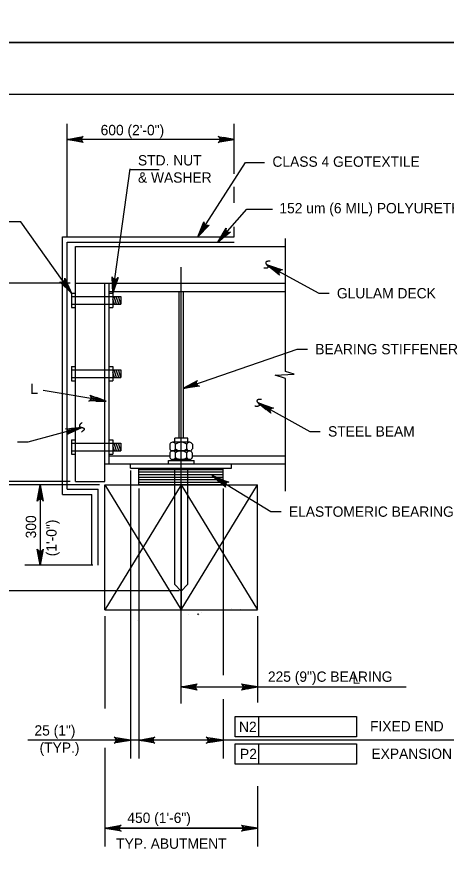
# Model space of a CAD drawing. Extents: x 638175 to 640495, y 294277 to 298435.
# Drawn here: x 639451.7 to 639576.6, y 297011.5 to 297255 of the extents above; entities that cross this region are included whole.
import ezdxf

# ---------------------------------------------------------------- set-up
doc = ezdxf.new("R2010")
doc.units = 0
for name, color, linetype in [('2', 7, 'Continuous'), ('3', 7, 'Continuous'), ('4', 7, 'Continuous'), ('5', 7, 'Continuous'), ('PLT-BNDY', 7, 'Continuous')]:
    doc.layers.add(name, color=color, linetype=linetype)

# ---------------------------------------------------------------- blocks, each defined once
blk = doc.blocks.new('25S')
at = {"layer": '4'}
blk.add_open_spline([(-1.68325, 0.611625), (-0.867125, -1.69875), (0.901125, 1.69875), (1.58125, -0.611625)], degree=2, dxfattribs=at)

msp = doc.modelspace()

# ---------------------------------------------------------------- linework, layer by layer
at = {"layer": '2'}
msp.add_line((639316.46, 297232.46), (640102.46, 297232.46), dxfattribs=at)
at = {"layer": '3'}
for p, q in [((639466.43, 297190.99), (639466.43, 297223.82)), ((639514.95, 297209.35), (639514.95, 297223.82)), ((639514.95, 297219.32), (639466.43, 297219.32)), ((639518.2, 297212.58), (639523.72, 297212.58)), ((639484.7, 297210.6), (639493.11, 297210.6)), ((639514.95, 297200.87), (639514.95, 297205.52)), ((639518.58, 297199.02), (639526.07, 297199.02)), ((639452.93, 297195.36), (639331.55, 297195.36)), ((639514.95, 297190.99), (639514.95, 297193.91)), ((639529.85, 297151.9), (639529.89, 297190.53)), ((639524.45, 297182.85), (639539.53, 297174.6)), ((639467.22, 297177.48), (639395.13, 297177.48)), ((639539.53, 297174.6), (639542.53, 297174.6)), ((639500.13, 297146.93), (639533.26, 297158.35)), ((639533.26, 297158.35), (639536.26, 297158.35)), ((639526.84, 297150.74), (639532.36, 297151.05)), ((639532.36, 297151.05), (639529.85, 297151.9)), ((639529.85, 297149.86), (639526.84, 297150.74)), ((639529.89, 297117.06), (639529.85, 297149.86)), ((639477.39, 297143.33), (639459.46, 297146.29)), ((639521.87, 297142.71), (639536.96, 297134.46)), ((639470.68, 297135.6), (639455, 297131.32)), ((639536.96, 297134.46), (639539.96, 297134.46)), ((639455, 297131.32), (639452, 297131.32)), ((639484.77, 297123.1), (639484.77, 297039.4)), ((639467.22, 297119.86), (639395.13, 297119.86)), ((639508.94, 297121.38), (639525.58, 297111.13)), ((639475.83, 297118.87), (639395.13, 297118.87)), ((639467.22, 297118.87), (639424.3, 297118.87)), ((639461.93, 297118.87), (639454.08, 297118.87)), ((639459.15, 297118.87), (639454.08, 297118.87)), ((639458.58, 297118.87), (639458.58, 297095.56)), ((639487.23, 297117.88), (639487.23, 297039.4)), ((639511.7, 297117.88), (639511.7, 297063.57)), ((639458.58, 297115.87), (639458.58, 297098.56)), ((639525.58, 297111.13), (639528.58, 297111.13)), ((639473.83, 297095.56), (639454.08, 297095.56)), ((639459.15, 297095.56), (639454.08, 297095.56)), ((639498.91, 297088.06), (639424.3, 297088.06)), ((639477.39, 297080.74), (639477.39, 297053.94)), ((639521.69, 297080.74), (639521.69, 297056.81)), ((639499.54, 297061.72), (639499.54, 297064.66)), ((639499.54, 297060.16), (639528.77, 297060.16)), ((639502.54, 297060.16), (639518.69, 297060.16)), ((639521.69, 297058.59), (639521.69, 297055.66)), ((639528.77, 297060.16), (639564.9, 297060.16)), ((639511.7, 297056.64), (639511.7, 297039.4)), ((639515.17, 297051.55), (639550.47, 297051.55)), ((639515.17, 297045.64), (639515.17, 297051.55)), ((639522.06, 297045.64), (639522.06, 297051.55)), ((639550.47, 297051.55), (639550.47, 297045.64)), ((639587.69, 297044.71), (639454.93, 297044.71)), ((639550.47, 297045.64), (639515.17, 297045.64)), ((639477.39, 297042.47), (639477.39, 297013.78)), ((639515.17, 297043.67), (639550.47, 297043.67)), ((639515.17, 297037.76), (639515.17, 297043.67)), ((639522.06, 297037.76), (639522.06, 297043.67)), ((639550.47, 297043.67), (639550.47, 297037.76)), ((639550.47, 297037.76), (639515.17, 297037.76)), ((639521.69, 297031.3), (639521.69, 297013.78)), ((639477.39, 297025.38), (639477.39, 297014.6)), ((639521.69, 297020.99), (639521.69, 297014.6)), ((639521.69, 297019.1), (639477.39, 297019.1)), ((639480.39, 297019.1), (639518.69, 297019.1))]:
    msp.add_line(p, q, dxfattribs=at)
for points in [[(639466.43, 297219.32), (639471.09, 297220.19), (639470.73, 297219.95), (639470.55, 297219.63), (639470.49, 297219.32), (639470.55, 297219.01), (639470.73, 297218.7), (639471.09, 297218.45), (639466.43, 297219.32), (639470.73, 297218.7), (639470.55, 297219.01), (639466.43, 297219.32), (639470.49, 297219.32), (639470.55, 297219.63), (639466.43, 297219.32), (639470.73, 297219.95)], [(639514.95, 297219.32), (639510.29, 297218.45), (639510.65, 297218.7), (639510.84, 297219.01), (639510.89, 297219.32), (639510.84, 297219.63), (639510.65, 297219.95), (639510.29, 297220.19), (639514.95, 297219.32), (639510.65, 297219.95), (639510.84, 297219.63), (639514.95, 297219.32), (639510.89, 297219.32), (639510.84, 297219.01), (639514.95, 297219.32), (639510.65, 297218.7)], [(639504.39, 297190.98), (639518.2, 297212.58)], [(639479.67, 297174.64), (639484.72, 297210.73)], [(639510.16, 297189.43), (639518.58, 297199.02)], [(639467.69, 297174.64), (639452.93, 297195.36)], [(639504.39, 297190.98), (639506.16, 297195.37), (639506.18, 297194.94), (639506.34, 297194.61), (639506.58, 297194.4), (639506.87, 297194.28), (639507.23, 297194.26), (639507.63, 297194.43), (639504.39, 297190.98), (639507.23, 297194.26), (639506.87, 297194.28), (639504.39, 297190.98), (639506.58, 297194.4), (639506.34, 297194.61), (639504.39, 297190.98), (639506.18, 297194.94)], [(639510.16, 297189.43), (639512.57, 297193.51), (639512.52, 297193.07), (639512.64, 297192.73), (639512.84, 297192.48), (639513.11, 297192.32), (639513.46, 297192.25), (639513.89, 297192.35), (639510.16, 297189.43), (639513.46, 297192.25), (639513.11, 297192.32), (639510.16, 297189.43), (639512.84, 297192.48), (639512.64, 297192.73), (639510.16, 297189.43), (639512.52, 297193.07)], [(639524.45, 297182.85), (639528.96, 297181.38), (639528.52, 297181.33), (639528.21, 297181.15), (639528.01, 297180.9), (639527.91, 297180.6), (639527.92, 297180.24), (639528.12, 297179.85), (639524.45, 297182.85), (639527.92, 297180.24), (639527.91, 297180.6), (639524.45, 297182.85), (639528.01, 297180.9), (639528.21, 297181.15), (639524.45, 297182.85), (639528.52, 297181.33)], [(639467.69, 297174.64), (639464.27, 297177.92), (639464.68, 297177.78), (639465.05, 297177.81), (639465.33, 297177.94), (639465.55, 297178.17), (639465.7, 297178.5), (639465.7, 297178.94), (639467.69, 297174.64), (639465.7, 297178.5), (639465.55, 297178.17), (639467.69, 297174.64), (639465.33, 297177.94), (639465.05, 297177.81), (639467.69, 297174.64), (639464.68, 297177.78)], [(639479.67, 297174.64), (639479.45, 297179.37), (639479.64, 297178.98), (639479.93, 297178.75), (639480.23, 297178.66), (639480.55, 297178.67), (639480.88, 297178.81), (639481.18, 297179.13), (639479.67, 297174.64), (639480.88, 297178.81), (639480.55, 297178.67), (639479.67, 297174.64), (639480.23, 297178.66), (639479.93, 297178.75), (639479.67, 297174.64), (639479.64, 297178.98)], [(639500.13, 297146.93), (639504.25, 297149.28), (639503.99, 297148.92), (639503.92, 297148.57), (639503.97, 297148.26), (639504.13, 297147.98), (639504.4, 297147.74), (639504.82, 297147.62), (639500.13, 297146.93), (639504.4, 297147.74), (639504.13, 297147.98), (639500.13, 297146.93), (639503.97, 297148.26), (639503.92, 297148.57), (639500.13, 297146.93), (639503.99, 297148.92)], [(639477.39, 297143.33), (639472.65, 297143.23), (639473.05, 297143.42), (639473.28, 297143.7), (639473.39, 297144), (639473.38, 297144.31), (639473.25, 297144.65), (639472.94, 297144.95), (639477.39, 297143.33), (639473.25, 297144.65), (639473.38, 297144.31), (639477.39, 297143.33), (639473.39, 297144), (639473.28, 297143.7), (639477.39, 297143.33), (639473.05, 297143.42)], [(639521.87, 297142.71), (639526.38, 297141.24), (639525.95, 297141.19), (639525.63, 297141.01), (639525.44, 297140.76), (639525.33, 297140.46), (639525.35, 297140.1), (639525.54, 297139.71), (639521.87, 297142.71), (639525.35, 297140.1), (639525.33, 297140.46), (639521.87, 297142.71), (639525.44, 297140.76), (639525.63, 297141.01), (639521.87, 297142.71), (639525.95, 297141.19)], [(639470.68, 297135.6), (639466.41, 297133.53), (639466.69, 297133.87), (639466.79, 297134.22), (639466.76, 297134.53), (639466.63, 297134.82), (639466.37, 297135.07), (639465.95, 297135.22), (639470.68, 297135.6), (639466.37, 297135.07), (639466.63, 297134.82), (639470.68, 297135.6), (639466.76, 297134.53), (639466.79, 297134.22), (639470.68, 297135.6), (639466.69, 297133.87)], [(639508.94, 297121.38), (639513.37, 297119.68), (639512.93, 297119.66), (639512.61, 297119.49), (639512.4, 297119.25), (639512.28, 297118.96), (639512.28, 297118.59), (639512.45, 297118.19), (639508.94, 297121.38), (639512.28, 297118.59), (639512.28, 297118.96), (639508.94, 297121.38), (639512.4, 297119.25), (639512.61, 297119.49), (639508.94, 297121.38), (639512.93, 297119.66)], [(639458.58, 297118.87), (639459.45, 297114.21), (639459.2, 297114.57), (639458.89, 297114.76), (639458.58, 297114.81), (639458.26, 297114.76), (639457.95, 297114.57), (639457.7, 297114.21), (639458.58, 297118.87), (639457.95, 297114.57), (639458.26, 297114.76), (639458.58, 297118.87), (639458.58, 297114.81), (639458.89, 297114.76), (639458.58, 297118.87), (639459.2, 297114.57)], [(639458.58, 297095.56), (639457.7, 297100.22), (639457.95, 297099.86), (639458.26, 297099.67), (639458.58, 297099.62), (639458.89, 297099.67), (639459.2, 297099.86), (639459.45, 297100.22), (639458.58, 297095.56), (639459.2, 297099.86), (639458.89, 297099.67), (639458.58, 297095.56), (639458.58, 297099.62), (639458.26, 297099.67), (639458.58, 297095.56), (639457.95, 297099.86)], [(639499.54, 297060.16), (639504.2, 297061.03), (639503.84, 297060.78), (639503.66, 297060.47), (639503.6, 297060.16), (639503.66, 297059.84), (639503.84, 297059.53), (639504.2, 297059.28), (639499.54, 297060.16), (639503.84, 297059.53), (639503.66, 297059.84), (639499.54, 297060.16), (639503.6, 297060.16), (639503.66, 297060.47), (639499.54, 297060.16), (639503.84, 297060.78)], [(639521.69, 297060.16), (639517.03, 297059.28), (639517.39, 297059.53), (639517.57, 297059.84), (639517.63, 297060.16), (639517.57, 297060.47), (639517.39, 297060.78), (639517.03, 297061.03), (639521.69, 297060.16), (639517.39, 297060.78), (639517.57, 297060.47), (639521.69, 297060.16), (639517.63, 297060.16), (639517.57, 297059.84), (639521.69, 297060.16), (639517.39, 297059.53)], [(639484.71, 297044.7), (639480.04, 297043.83), (639480.4, 297044.08), (639480.59, 297044.39), (639480.64, 297044.7), (639480.59, 297045.02), (639480.4, 297045.33), (639480.04, 297045.58), (639484.71, 297044.7), (639480.4, 297045.33), (639480.59, 297045.02), (639484.71, 297044.7), (639480.64, 297044.7), (639480.59, 297044.39), (639484.71, 297044.7), (639480.4, 297044.08)], [(639487.23, 297044.71), (639491.89, 297045.59), (639491.53, 297045.34), (639491.35, 297045.03), (639491.29, 297044.71), (639491.35, 297044.4), (639491.53, 297044.09), (639491.89, 297043.84), (639487.23, 297044.71), (639491.53, 297044.09), (639491.35, 297044.4), (639487.23, 297044.71), (639491.29, 297044.71), (639491.35, 297045.03), (639487.23, 297044.71), (639491.53, 297045.34)], [(639511.49, 297044.68), (639506.83, 297043.81), (639507.18, 297044.05), (639507.37, 297044.37), (639507.42, 297044.68), (639507.37, 297044.99), (639507.18, 297045.3), (639506.83, 297045.55), (639511.49, 297044.68), (639507.18, 297045.3), (639507.37, 297044.99), (639511.49, 297044.68), (639507.42, 297044.68), (639507.37, 297044.37), (639511.49, 297044.68), (639507.18, 297044.05)]]:
    msp.add_lwpolyline(points, dxfattribs=at)
for points in [[(639469.43, 297219.82), (639469.43, 297218.82), (639466.43, 297219.32)], [(639511.95, 297219.82), (639511.95, 297218.82), (639514.95, 297219.32)], [(639504.39, 297190.98), (639506.21, 297193.37), (639505.79, 297193.64)], [(639510.16, 297189.43), (639512.32, 297191.52), (639511.95, 297191.85)], [(639526.84, 297180.97), (639527.32, 297181.85), (639524.45, 297182.85)], [(639467.69, 297174.64), (639466.15, 297177.22), (639465.74, 297176.93)], [(639479.67, 297174.64), (639480.33, 297177.57), (639479.84, 297177.64)], [(639503.25, 297147.48), (639502.92, 297148.42), (639500.25, 297146.97)], [(639474.89, 297144.25), (639474.73, 297143.27), (639477.77, 297143.27)], [(639524.27, 297140.83), (639524.75, 297141.7), (639521.88, 297142.71)], [(639467.63, 297135.29), (639467.89, 297134.32), (639470.65, 297135.59)], [(639510.79, 297119.65), (639511.32, 297120.5), (639508.5, 297121.65)], [(639458.08, 297115.87), (639459.08, 297115.87), (639458.58, 297118.87)], [(639458.08, 297098.56), (639459.08, 297098.56), (639458.58, 297095.56)], [(639502.54, 297060.66), (639502.54, 297059.66), (639499.54, 297060.16)], [(639518.69, 297060.66), (639518.69, 297059.66), (639521.69, 297060.16)], [(639481.23, 297045.3), (639481.23, 297044.12), (639484.77, 297044.71)], [(639490.78, 297045.3), (639490.78, 297044.12), (639487.23, 297044.71)], [(639508.15, 297045.3), (639508.15, 297044.12), (639511.7, 297044.71)], [(639480.39, 297019.6), (639480.39, 297018.6), (639477.39, 297019.1)], [(639518.69, 297019.6), (639518.69, 297018.6), (639521.69, 297019.1)]]:
    msp.add_lwpolyline(points, close=True, dxfattribs=at)
at = {"layer": '4'}
for p, q in [((639467.69, 297174.64), (639468.78, 297174.64)), ((639467.69, 297174.64), (639467.69, 297170.47)), ((639467.69, 297173.65), (639478.58, 297173.65)), ((639478.58, 297174.64), (639479.67, 297174.64)), ((639478.58, 297173.65), (639481.99, 297173.65)), ((639479.67, 297174.64), (639479.67, 297170.47)), ((639480.13, 297171.46), (639479.67, 297172.9)), ((639480.75, 297171.46), (639480.05, 297173.65)), ((639481.37, 297171.46), (639480.67, 297173.65)), ((639481.99, 297171.46), (639481.29, 297173.65)), ((639481.99, 297173.65), (639481.99, 297171.46)), ((639500.13, 297175.13), (639500.13, 297132.43)), ((639467.69, 297171.46), (639478.58, 297171.46)), ((639467.69, 297170.47), (639468.78, 297170.47)), ((639478.58, 297171.46), (639481.99, 297171.46)), ((639478.58, 297170.47), (639479.67, 297170.47)), ((639467.69, 297153.31), (639467.69, 297149.15)), ((639467.69, 297153.31), (639468.78, 297153.31)), ((639467.69, 297152.32), (639478.58, 297152.32)), ((639478.58, 297153.31), (639479.67, 297153.31)), ((639478.58, 297152.32), (639481.99, 297152.32)), ((639479.67, 297153.31), (639479.67, 297149.15)), ((639480.13, 297150.13), (639479.67, 297151.57)), ((639480.75, 297150.13), (639480.05, 297152.32)), ((639481.37, 297150.13), (639480.67, 297152.32)), ((639481.99, 297150.13), (639481.29, 297152.32)), ((639481.99, 297152.32), (639481.99, 297150.13)), ((639467.69, 297150.13), (639478.58, 297150.13)), ((639467.69, 297149.15), (639468.78, 297149.15)), ((639478.58, 297150.13), (639481.99, 297150.13)), ((639478.58, 297149.15), (639479.67, 297149.15)), ((639467.69, 297131.98), (639468.78, 297131.98)), ((639467.69, 297131.98), (639467.69, 297127.82)), ((639478.58, 297131.98), (639479.67, 297131.98)), ((639479.67, 297131.98), (639479.67, 297127.82)), ((639467.69, 297130.99), (639478.58, 297130.99)), ((639478.58, 297130.99), (639481.99, 297130.99)), ((639480.13, 297128.8), (639479.67, 297130.25)), ((639480.75, 297128.8), (639480.05, 297130.99)), ((639481.37, 297128.8), (639480.67, 297130.99)), ((639481.99, 297128.8), (639481.29, 297130.99)), ((639481.99, 297130.99), (639481.99, 297128.8)), ((639467.69, 297128.8), (639478.58, 297128.8)), ((639467.69, 297127.82), (639468.78, 297127.82)), ((639478.58, 297128.8), (639481.99, 297128.8)), ((639478.58, 297127.82), (639479.67, 297127.82)), ((639514.05, 297083), (639514.05, 297083)), ((639521.65, 297083.41), (639521.65, 297083.41)), ((639501.64, 297081.37), (639501.64, 297081.37)), ((639504.34, 297081.16), (639504.58, 297081.45)), ((639504.63, 297081.19), (639504.59, 297081.45)), ((639505.37, 297081.86), (639505.37, 297081.86)), ((639516.68, 297082.77), (639516.68, 297082.77)), ((639486.77, 297079.41), (639486.77, 297079.41))]:
    msp.add_line(p, q, dxfattribs=at)
for points in [[(639477.39, 297019.1), (639482.06, 297019.97), (639481.7, 297019.72), (639481.51, 297019.41), (639481.46, 297019.1), (639481.51, 297018.78), (639481.7, 297018.47), (639482.06, 297018.22), (639477.39, 297019.1), (639481.7, 297018.47), (639481.51, 297018.78), (639477.39, 297019.1), (639481.46, 297019.1), (639481.51, 297019.41), (639477.39, 297019.1), (639481.7, 297019.72)], [(639521.69, 297019.1), (639517.03, 297018.22), (639517.39, 297018.47), (639517.57, 297018.78), (639517.63, 297019.1), (639517.57, 297019.41), (639517.39, 297019.72), (639517.03, 297019.97), (639521.69, 297019.1), (639517.39, 297019.72), (639517.57, 297019.41), (639521.69, 297019.1), (639517.63, 297019.1), (639517.57, 297018.78), (639521.69, 297019.1), (639517.39, 297018.47)]]:
    msp.add_lwpolyline(points, dxfattribs=at)
at = {"layer": '5'}
for p, q in [((639465.04, 297190.98), (639514.95, 297190.98)), ((639465.04, 297116.12), (639465.04, 297190.98)), ((639466.43, 297189.43), (639514.95, 297189.43)), ((639466.43, 297117.67), (639466.43, 297189.43)), ((639468.78, 297119.86), (639468.78, 297188.15)), ((639468.78, 297188.15), (639529.88, 297188.15)), ((639499.54, 297055.36), (639499.54, 297182.14)), ((639468.78, 297177.48), (639529.88, 297177.48)), ((639477.39, 297119.86), (639477.39, 297177.48)), ((639478.58, 297124.98), (639478.58, 297177.48)), ((639478.58, 297175.13), (639529.88, 297175.13)), ((639498.95, 297132.43), (639498.95, 297175.13)), ((639497.67, 297131.28), (639497.67, 297132.44)), ((639501.42, 297132.43), (639497.67, 297132.44)), ((639501.42, 297131.27), (639501.42, 297132.43)), ((639496.21, 297130.7), (639496.2, 297129.36)), ((639502.01, 297131.27), (639497.03, 297131.28)), ((639497.9, 297129.36), (639497.91, 297130.7)), ((639501.18, 297129.35), (639501.19, 297130.69)), ((639502.77, 297130.69), (639502.77, 297129.35)), ((639478.58, 297127.32), (639496.2, 297127.32)), ((639496.2, 297128.2), (639496.2, 297126.86)), ((639502, 297128.77), (639497.02, 297128.78)), ((639497.9, 297126.86), (639497.9, 297128.2)), ((639501.18, 297126.85), (639501.18, 297128.19)), ((639502.76, 297128.19), (639502.76, 297126.85)), ((639502.76, 297127.32), (639529.88, 297127.32)), ((639477.39, 297124.98), (639529.88, 297124.98)), ((639484.77, 297123.8), (639484.77, 297124.98)), ((639495.8, 297125.96), (639503.28, 297125.96)), ((639495.8, 297124.98), (639495.8, 297125.96)), ((639502, 297126.27), (639497.02, 297126.28)), ((639497.67, 297125.96), (639497.67, 297126.28)), ((639501.42, 297125.96), (639501.42, 297126.27)), ((639503.28, 297124.98), (639503.28, 297125.96)), ((639514.16, 297123.8), (639514.16, 297124.98)), ((639484.77, 297123.8), (639514.16, 297123.8)), ((639487.23, 297118.87), (639487.23, 297123.8)), ((639487.23, 297123.4), (639497.67, 297123.4)), ((639487.23, 297122.66), (639497.67, 297122.66)), ((639487.23, 297121.92), (639497.67, 297121.92)), ((639497.67, 297118.87), (639497.67, 297123.8)), ((639497.67, 297123.4), (639499.54, 297123.4)), ((639497.67, 297122.66), (639499.54, 297122.66)), ((639497.67, 297121.92), (639499.54, 297121.92)), ((639499.54, 297123.4), (639501.42, 297123.4)), ((639499.54, 297122.66), (639501.42, 297122.66)), ((639499.54, 297121.92), (639501.42, 297121.92)), ((639501.42, 297118.87), (639501.42, 297123.8)), ((639501.42, 297123.4), (639511.7, 297123.4)), ((639501.42, 297122.66), (639511.7, 297122.66)), ((639501.42, 297121.92), (639511.7, 297121.92)), ((639511.7, 297118.87), (639511.7, 297123.8)), ((639468.78, 297119.86), (639477.39, 297119.86)), ((639487.23, 297121.18), (639497.67, 297121.18)), ((639487.23, 297120.45), (639497.67, 297120.45)), ((639487.23, 297119.71), (639497.67, 297119.71)), ((639497.67, 297121.18), (639499.54, 297121.18)), ((639497.67, 297120.45), (639499.54, 297120.45)), ((639497.67, 297119.71), (639499.54, 297119.71)), ((639499.54, 297121.18), (639501.42, 297121.18)), ((639499.54, 297120.45), (639501.42, 297120.45)), ((639499.54, 297119.71), (639501.42, 297119.71)), ((639501.42, 297121.18), (639511.7, 297121.18)), ((639501.42, 297120.45), (639511.7, 297120.45)), ((639501.42, 297119.71), (639511.7, 297119.71)), ((639466.43, 297117.67), (639475.39, 297117.67)), ((639475.39, 297095.56), (639475.39, 297117.67)), ((639477.39, 297082.58), (639477.39, 297118.87)), ((639477.39, 297118.87), (639521.69, 297118.87)), ((639499.54, 297118.87), (639477.39, 297082.58)), ((639477.39, 297118.87), (639499.54, 297082.58)), ((639487.23, 297118.97), (639497.67, 297118.97)), ((639497.67, 297118.97), (639499.54, 297118.97)), ((639497.67, 297089.92), (639497.67, 297118.87)), ((639499.54, 297118.97), (639501.42, 297118.97)), ((639499.54, 297082.58), (639521.69, 297118.87)), ((639499.54, 297118.87), (639521.69, 297082.58)), ((639499.54, 297118.87), (639499.54, 297082.58)), ((639501.42, 297118.97), (639511.7, 297118.97)), ((639501.42, 297089.9), (639501.42, 297118.87)), ((639521.69, 297082.84), (639521.69, 297118.87)), ((639465.04, 297116.12), (639473.53, 297116.12)), ((639473.53, 297095.56), (639473.53, 297116.12)), ((639499.55, 297088.04), (639497.66, 297089.92)), ((639499.55, 297088.04), (639501.41, 297089.9)), ((639477.39, 297082.58), (639521.69, 297082.58))]:
    msp.add_line(p, q, dxfattribs=at)
for centre, radius, start, end in [((639497.05, 297129.69), 0.912, 201.1685, 271.7086), ((639497.05, 297130.37), 0.912, 88.0545, 158.5946), ((639497.05, 297130.37), 0.912, 21.1685, 88.0545), ((639497.05, 297129.69), 0.912, 271.7086, 338.5946), ((639499.54, 297128.67), 2.61, 50.9315, 128.8315), ((639499.55, 297131.39), 2.61, 230.9315, 308.8315), ((639501.97, 297129.6), 0.829, 197.3333, 342.4297), ((639501.98, 297130.44), 0.829, 17.3333, 162.4297), ((639497.05, 297127.87), 0.912, 88.0545, 158.5946), ((639497.05, 297127.19), 0.912, 201.1685, 271.7086), ((639497.05, 297127.19), 0.912, 271.7086, 338.5946), ((639497.05, 297127.87), 0.912, 21.1685, 88.0545), ((639499.54, 297126.17), 2.61, 50.9315, 128.8315), ((639499.54, 297128.89), 2.61, 230.9315, 308.8315), ((639501.97, 297127.94), 0.829, 17.3333, 162.4297), ((639501.97, 297127.1), 0.829, 197.3333, 342.4297)]:
    msp.add_arc(centre, radius, start, end, dxfattribs=at)
at = {"layer": 'PLT-BNDY'}
for points in [[(639276.46, 297841.46), (640117.46, 297841.46), (640117.46, 297247.46), (639276.46, 297247.46)], [(639276.46, 297247.46), (640117.46, 297247.46), (640117.46, 296653.46), (639276.46, 296653.46)]]:
    msp.add_lwpolyline(points, close=True, dxfattribs=at)

# ---------------------------------------------------------------- block references
at = {"layer": '4', "yscale": 0.7874015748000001}
for p, xscale, rotation in [((639524.45, 297182.85), 0.7874015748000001, -112.31681079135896), ((639521.88, 297142.71), 0.7874015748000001, -112.31681079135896), ((639470.65, 297135.59), 0.7874015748, -74.14105771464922)]:
    msp.add_blockref('25S', p, dxfattribs=dict(at, xscale=xscale, rotation=rotation))

# ---------------------------------------------------------------- texts
at = {"layer": '3'}
for s, p in [('600 (2\'-0")', (639476.12, 297220.52)), ('STD. NUT', (639486.97, 297211.73)), ('CLASS 4 GEOTEXTILE', (639526.05, 297211.35)), ('& WASHER', (639486.97, 297206.73)), ('152 um (6 MIL) POLYURETHANE', (639528.07, 297197.83)), ('GLULAM DECK', (639544.78, 297173.1)), ('BEARING STIFFENER', (639538.51, 297156.85)), ('L', (639455.69, 297145.34)), ('STEEL BEAM', (639542.21, 297132.95)), ('ELASTOMERIC BEARING PAD', (639530.83, 297109.63)), ('225 (9")C BEARING', (639524.73, 297061.67)), ('L', (639549.28, 297061.08)), ('25 (1")', (639456.89, 297046.04)), ('N2', (639516.34, 297047.07)), ('FIXED END', (639554.41, 297047.24)), ('(TYP.)', (639458.38, 297041.04)), ('P2', (639516.62, 297039.19)), ('EXPANSION END', (639554.82, 297039.25)), ('450 (1\'-6")', (639483.88, 297020.64)), ('TYP. ABUTMENT', (639480.63, 297013.14))]:
    msp.add_text(s, height=3, dxfattribs=at).set_placement(p)
for s, p in [('300', (639457.36, 297103.36)), ('(1\'-0")', (639463.32, 297098.15))]:
    msp.add_text(s, height=3, rotation=90, dxfattribs=at).set_placement(p)

doc.saveas('drawing.dxf')
